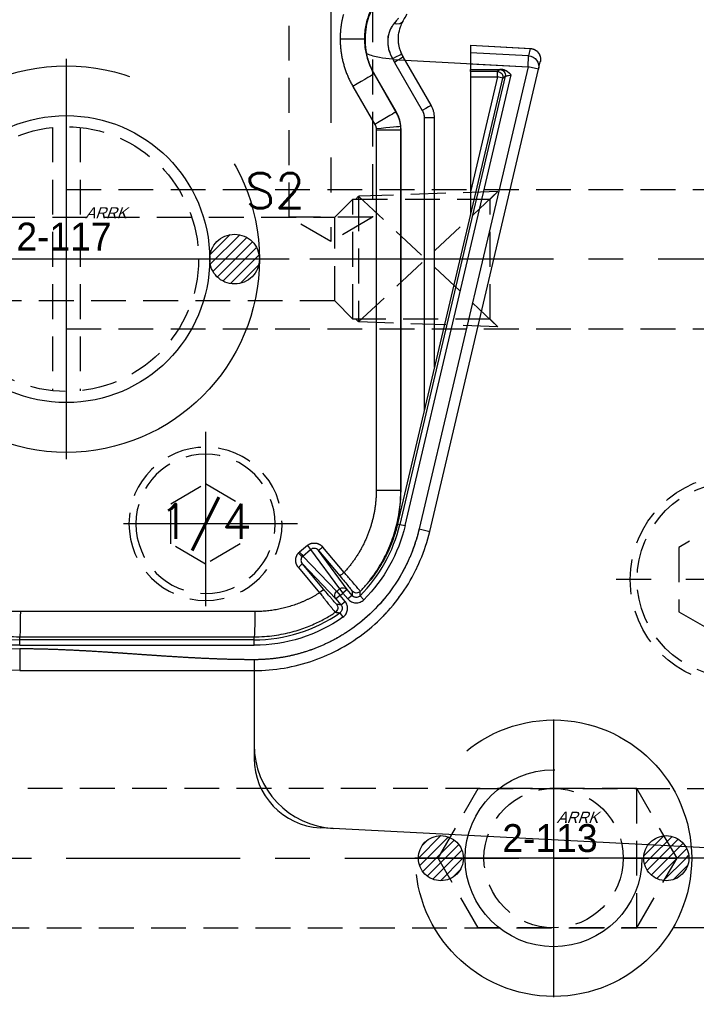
# Model space of a CAD drawing. Extents: x 2651 to 7771, y -1163 to 1075.
# Tile 348 of 490: x 5262 to 5311, y 202 to 273. Entities that reach past the tile are written whole.
import ezdxf
from ezdxf.enums import TextEntityAlignment as Align

# ---------------------------------------------------------------- set-up
doc = ezdxf.new("R2010")
doc.units = 0
doc.header["$LTSCALE"] = 10
for name, pattern in [('CENTER', [2, 1.25, -0.25, 0.25, -0.25]), ('CNSCEN', [17, 15, -1, 0, -1]), ('CNSHID', [4, 3, -1]), ('HIDDEN', [0.375, 0.25, -0.125])]:
    doc.linetypes.add(name, pattern=pattern)
doc.layers.get('0').update_dxf_attribs({"linetype": 'CONTINUOUS'})
doc.layers.get('Defpoints').update_dxf_attribs({"linetype": 'CONTINUOUS'})
for name, color, linetype in [('1', 7, 'CONTINUOUS'), ('9', 3, 'CONTINUOUS'), ('CEN', 1, 'CENTER'), ('COOL', 150, 'HIDDEN'), ('DIM', 3, 'CONTINUOUS'), ('HIDDEN', 6, 'HIDDEN'), ('TEXT', 4, 'CONTINUOUS'), ('WL1-HL', 4, 'CNSHID'), ('WOR1-CL', 1, 'CNSCEN'), ('WOR1-DL', 7, 'CONTINUOUS')]:
    doc.layers.add(name, color=color, linetype=linetype)
doc.styles.add('china', font='txt')
doc.styles.get("Standard").update_dxf_attribs({"font": 'romans.shx'})
doc.dimstyles.new('MM& INCH5', dxfattribs={"dimtxt": 5, "dimasz": 2.5, "dimexe": 1, "dimexo": 0.5, "dimtad": 0, "dimrnd": 1.38778e-17, "dimzin": 9, "dimdsep": 46, "dimtxsty": 'Standard', "dimblk": 'CLOSED', "dimcen": 0, "dimclrd": 3, "dimclre": 3, "dimclrt": 3, "dimazin": 2, "dimtfac": 0.75, "dimtofl": 0, "dimtmove": 0, "dimatfit": 3, "dimfxl": 0, "dimtolj": 1, "dimarcsym": 0})

# ---------------------------------------------------------------- blocks, each defined once
blk = doc.blocks.new('DFSF')
at = {"layer": '1', "color": 252, "linetype": 'Continuous'}
for p, q in [((1284.445, 502.801), (1286.211, 502.801)), ((1293.811, 502.347), (1298.103, 502.11)), ((1297.978, 501.579), (1293.811, 501.798)), ((1298.103, 502.11), (1297.978, 501.579)), ((1288.344, 501.117), (1290.345, 497.652)), ((1297.937, 500.804), (1297.978, 501.579)), ((1297.937, 500.804), (1290.118, 467.624)), ((1293.811, 501.02), (1297.937, 500.804)), ((1295.752, 500.455), (1293.811, 500.455)), ((1295.928, 500.594), (1295.752, 500.455)), ((1295.752, 500.066), (1295.752, 500.455)), ((1298.694, 500.626), (1297.937, 500.804)), ((1286.896, 500.305), (1286.882, 500.297)), ((1288.455, 497.573), (1286.882, 500.297)), ((1289.105, 467.862), (1296.729, 500.216)), ((1293.811, 500.066), (1295.752, 500.066)), ((1295.752, 500.066), (1293.811, 491.83)), ((1293.811, 490.136), (1296.13, 499.977)), ((1296.13, 499.977), (1295.752, 500.066)), ((1296.13, 499.977), (1296.306, 500.117)), ((1285.359, 499.39), (1286.933, 496.666)), ((1288.469, 497.577), (1288.455, 497.573)), ((1290.484, 497.134), (1290.484, 476.114)), ((1291.22, 497.134), (1290.484, 497.134)), ((1287.037, 496.278), (1287.037, 470.416)), ((1287.037, 496.278), (1288.803, 496.278)), ((1288.803, 496.278), (1288.816, 496.282)), ((1288.803, 470.416), (1288.803, 496.278)), ((1287.037, 470.416), (1288.803, 470.416)), ((1288.816, 470.416), (1288.803, 470.416)), ((1288.568, 467.989), (1288.726, 467.952)), ((1288.726, 467.952), (1289.105, 467.862)), ((1290.118, 467.624), (1290.875, 467.445)), ((1282.091, 466.441), (1281.527, 465.971)), ((1281.762, 465.679), (1282.326, 466.148)), ((1282.326, 466.148), (1284.4, 463.316)), ((1284.943, 463.274), (1282.889, 466.079)), ((1282.889, 466.079), (1284.419, 464.255)), ((1284.727, 464.505), (1283.197, 466.329)), ((1281.729, 465.117), (1284.141, 462.601)), ((1283.26, 463.293), (1281.729, 465.117)), ((1284.194, 463.143), (1281.762, 465.679)), ((1287.448, 465.159), (1287.415, 465.16)), ((1281.441, 464.868), (1282.972, 463.043)), ((1284.4, 463.316), (1284.194, 463.143)), ((1284.194, 463.143), (1284.439, 462.851)), ((1284.4, 463.316), (1284.645, 463.024)), ((1284.439, 462.851), (1284.645, 463.024)), ((1284.943, 463.274), (1284.645, 463.024)), ((1284.645, 463.024), (1285.002, 462.599)), ((1285.299, 462.849), (1284.943, 463.274)), ((1284.439, 462.851), (1284.141, 462.601)), ((1284.141, 462.601), (1284.498, 462.176)), ((1284.795, 462.426), (1284.439, 462.851)), ((1284.498, 462.176), (1284.795, 462.426)), ((1285.299, 462.849), (1285.002, 462.599)), ((1286.147, 462.549), (1285.872, 462.824)), ((1278.314, 461.696), (1261.473, 461.702)), ((1284.423, 461.608), (1284.645, 461.289)), ((1261.426, 459.67), (1261.426, 459.889)), ((1261.426, 459.889), (1278.266, 459.883)), ((1278.266, 459.67), (1261.426, 459.67)), ((1261.426, 459.281), (1261.426, 459.67)), ((1278.266, 459.67), (1278.266, 459.883)), ((1278.266, 459.281), (1278.266, 459.67)), ((1261.426, 459.281), (1278.266, 459.281)), ((1261.426, 459.017), (1261.426, 457.462)), ((1278.266, 458.24), (1278.266, 457.462))]:
    blk.add_line(p, q, dxfattribs=at)
at = {"layer": '1', "color": 7, "linetype": 'Continuous'}
for p, q in [((1293.811, 502.348), (1293.811, 502.347)), ((1293.811, 502.348), (1298.175, 502.108)), ((1293.811, 502.347), (1293.811, 501.798)), ((1290.977, 498.041), (1288.976, 501.506)), ((1298.694, 500.627), (1298.819, 501.156)), ((1290.875, 467.445), (1298.694, 500.626)), ((1293.811, 501.02), (1293.811, 500.599)), ((1293.811, 500.599), (1296.039, 500.599)), ((1293.811, 500.455), (1293.811, 500.599)), ((1293.811, 500.455), (1293.811, 500.066)), ((1288.469, 497.577), (1286.896, 500.305)), ((1296.306, 500.117), (1288.726, 467.952)), ((1293.811, 500.066), (1293.811, 491.83)), ((1291.22, 479.237), (1291.22, 497.134)), ((1288.816, 470.416), (1288.816, 496.282)), ((1293.811, 490.224), (1288.568, 467.989))]:
    blk.add_line(p, q, dxfattribs=at)
at = {"layer": '1', "color": 110, "linetype": 'Continuous'}
for p, q in [((1288.24, 501.312), (1297.937, 500.804)), ((1297.937, 500.804), (1290.118, 467.624))]:
    blk.add_line(p, q, dxfattribs=at)
at = {"layer": '1', "color": 7, "linetype": 'Continuous', "extrusion": (0, 0, -1)}
blk.add_arc((-1261.426, 483.37), 25.908, 270, 351.21206, dxfattribs=at)
at = {"layer": '1', "color": 110, "linetype": 'Continuous'}
blk.add_arc((1261.426, 483.37), 24.354, 188.78794, 270, dxfattribs=at)
at = {"layer": '1', "color": 252, "linetype": 'Continuous'}
for centre, radius, start, end in [((1261.426, 483.37), 24.354, 188.78794, 270), ((1278.266, 470.416), 10.747, 315.04992, 346.74057), ((1261.426, 483.37), 23.701, 238.10888, 270), ((1278.266, 470.416), 10.747, 270, 304.95008)]:
    blk.add_arc(centre, radius, start, end, dxfattribs=at)
at = {"layer": '1', "color": 252, "linetype": 'Continuous', "extrusion": (0, 0, -1)}
for centre, radius, start, end in [((-1278.266, 470.416), 11.135, 193.25943, 224.95008), ((-1261.426, 483.37), 24.089, 270, 301.89112), ((-1278.266, 470.416), 11.135, 235.04992, 270)]:
    blk.add_arc(centre, radius, start, end, dxfattribs=at)
for centre, major_axis, ratio, start_param, end_param in [((1288.303, 504.485), (0.673, -0.389), 0.72662, 0, 1.176287), ((1298.062, 501.335), (-0.757, 0.178), 0.998585, 1.391983, 1.7895), ((1288.168, 501.378), (0.704, 0.329), 0.022151, 0, 1.52335), ((1288.303, 501.117), (0.673, 0.389), 0.026195, 0, 1.525457), ((1295.752, 500.066), (-0.241, 0.305), 0.999778, 0.669796, 2.471797), ((1295.928, 500.206), (-0.241, 0.305), 0.999778, 0.669796, 2.471797), ((1285.312, 499.39), (1.57, 0.907), 0.013096, 0.013091, 1.548127), ((1286.885, 496.666), (1.57, 0.907), 0.013096, 0.013091, 1.548127), ((1290.304, 497.652), (0.673, 0.389), 0.026195, 0, 1.525457), ((1286.986, 496.347), (-1.806, -0.161), 0.002329, 3.154943, 4.686313), ((1282.081, 466.441), (0.249, -0.299), 0.020122, 4.729136, 6.088281), ((1281.432, 465.887), (0.292, -0.256), 0.017247, 4.732085, 6.088658), ((1281.517, 465.971), (0.249, -0.299), 0.020122, 4.729136, 6.088281), ((1283.187, 466.329), (-0.298, -0.25), 0.016825, 4.692331, 6.270093), ((1281.431, 464.868), (0.298, 0.25), 0.016834, 0.013092, 1.550746), ((1284.717, 464.505), (-0.298, -0.25), 0.016825, 4.692331, 6.270093), ((1282.962, 463.043), (-0.298, -0.25), 0.016834, 3.154684, 4.692339), ((1284.439, 462.851), (0.281, 0.269), 0.980993, 3.209101, 4.777363), ((1284.645, 463.024), (0.314, 0.23), 0.980993, 4.647415, 6.215677), ((1285.609, 463.413), (-0.388, 0.012), 0.999807, 3.871637, 5.553141), ((1283.887, 461.969), (-0.055, -0.385), 0.999807, 3.871609, 5.553169), ((1261.426, 461.702), (-0.001, -1.814), 0.026177, 4.71238, 6.270091), ((1278.266, 461.696), (-0.001, -1.814), 0.026177, 4.71238, 6.270091)]:
    blk.add_ellipse(centre, major_axis=major_axis, ratio=ratio, start_param=start_param, end_param=end_param, dxfattribs=at)
at = {"layer": '1', "color": 7, "linetype": 'Continuous', "extrusion": (0, 0, -1)}
for centre, major_axis, start_param, end_param in [((1298.062, 501.335), (-0.757, 0.178), 1.789501, 3.141593), ((1297.937, 500.804), (0.757, -0.178), 4.533576, 6.283185)]:
    blk.add_ellipse(centre, major_axis=major_axis, ratio=0.998585, start_param=start_param, end_param=end_param, dxfattribs=at)
at = {"layer": '1', "color": 7, "linetype": 'Continuous'}
for points, degree, knots in [([(1286.645, 504.75), (1286.51, 504.45), (1286.354, 504.005), (1286.202, 502.945), (1286.212, 502.335), (1286.34, 501.746)], 3, [0, 0, 0, 0, 0.5, 0.5, 1, 1, 1, 1]), ([(1288.872, 501.706), (1288.838, 501.787), (1288.77, 501.943), (1288.701, 502.181), (1288.647, 502.454), (1288.622, 502.763), (1288.645, 503.203), (1288.738, 503.575), (1288.863, 503.887), (1288.936, 504.022), (1288.976, 504.097)], 3, [0, 0, 0, 0, 0.087738, 0.170916, 0.250104, 0.374256, 0.5001, 0.749756, 0.860592, 1, 1, 1, 1]), ([(1288.976, 501.506), (1288.924, 501.605), (1288.859, 501.729), (1288.806, 501.858), (1288.796, 501.885)], 3, [0, 0, 0, 0, 0.799036, 1, 1, 1, 1]), ([(1298.394, 502.037), (1298.398, 502.036), (1298.459, 502.014), (1298.579, 501.925), (1298.726, 501.763), (1298.817, 501.553), (1298.841, 501.376), (1298.837, 501.264), (1298.83, 501.213), (1298.825, 501.184), (1298.821, 501.169), (1298.819, 501.16), (1298.818, 501.156)], 3, [0, 0, 0, 0, 0.00634, 0.177471, 0.390605, 0.609345, 0.790977, 0.860558, 0.915076, 0.937574, 0.958046, 1, 1, 1, 1]), ([(1286.34, 501.746), (1286.639, 501.634), (1286.951, 501.546), (1287.575, 501.423), (1287.89, 501.388), (1288.209, 501.378)], 3, [0, 0, 0, 0, 0.5, 0.5, 1, 1, 1, 1]), ([(1296.729, 500.216), (1296.536, 500.398), (1296.418, 500.475), (1296.228, 500.598), (1296.039, 500.599)], 2, [0, 0, 0, 0.5, 0.5, 1, 1, 1]), ([(1291.22, 497.134), (1291.217, 497.212), (1291.212, 497.368), (1291.164, 497.6), (1291.089, 497.828), (1291.015, 497.97), (1290.977, 498.041)], 3, [0, 0, 0, 0, 0.246055, 0.494738, 0.746052, 1, 1, 1, 1]), ([(1278.266, 457.462), (1279.712, 457.462), (1281.158, 457.707), (1283.889, 458.657), (1285.174, 459.363), (1287.441, 461.158), (1288.423, 462.247), (1289.974, 464.687), (1290.543, 466.038), (1290.875, 467.445)], 3, [0, 0, 0, 0, 0.25, 0.25, 0.5, 0.5, 0.75, 0.75, 1, 1, 1, 1]), ([(1287.415, 465.16), (1287.24, 464.855), (1287.055, 464.569), (1286.742, 464.114), (1286.619, 463.952), (1286.605, 463.926)], 3, [0, 0, 0, 0, 0.5, 0.5, 1, 1, 1, 1]), ([(1286.605, 463.926), (1286.631, 463.951), (1286.763, 464.114), (1287.086, 464.563), (1287.275, 464.852), (1287.451, 465.159)], 3, [0, 0, 0, 0, 0.5, 0.5, 1, 1, 1, 1]), ([(1288.599, 462.603), (1288.634, 462.657), (1288.681, 462.73), (1288.712, 462.811), (1288.719, 462.832)], 3, [0, 0, 0, 0, 0.73947, 1, 1, 1, 1]), ([(1287.737, 461.6), (1287.667, 461.522), (1287.58, 461.427), (1287.489, 461.327), (1287.453, 461.287), (1287.432, 461.263), (1287.429, 461.259), (1287.425, 461.256)], 3, [0, 0, 0, 0, 0.521177, 0.658173, 0.777145, 0.887266, 1, 1, 1, 1])]:
    blk.add_open_spline(points, degree=degree, knots=knots, dxfattribs=at)
at = {"layer": '1', "color": 252, "linetype": 'Continuous'}
for points, knots in [([(1286.211, 502.801), (1286.216, 502.966), (1286.225, 503.296), (1286.302, 503.787), (1286.421, 504.273), (1286.541, 504.585), (1286.602, 504.741)], [0, 0, 0, 0, 0.247557, 0.496742, 0.747556, 1, 1, 1, 1]), ([(1288.636, 504.275), (1288.584, 504.217), (1288.481, 504.099), (1288.361, 503.956), (1288.301, 503.884)], [0, 0, 0, 0, 0.495274, 1, 1, 1, 1]), ([(1288.301, 503.884), (1288.245, 503.809), (1288.134, 503.662), (1287.954, 503.312), (1287.825, 502.785), (1287.88, 502.18), (1288.017, 501.76), (1288.123, 501.534), (1288.183, 501.424), (1288.209, 501.378)], [0, 0, 0, 0, 0.12891, 0.250397, 0.500024, 0.749515, 0.874724, 0.946272, 1, 1, 1, 1]), ([(1286.882, 500.297), (1286.811, 500.427), (1286.67, 500.687), (1286.503, 501.098), (1286.372, 501.517), (1286.279, 501.943), (1286.222, 502.372), (1286.214, 502.659), (1286.211, 502.801)], [0, 0, 0, 0, 0.16988, 0.338473, 0.505781, 0.671805, 0.836544, 1, 1, 1, 1]), ([(1296.306, 500.116), (1296.31, 500.119), (1296.317, 500.123), (1296.366, 500.135), (1296.44, 500.151), (1296.559, 500.181), (1296.664, 500.203), (1296.729, 500.216)], [0, 0, 0, 0, 0.163627, 0.329538, 0.499351, 0.692125, 1, 1, 1, 1]), ([(1285.89, 463.145), (1286.062, 463.333), (1286.404, 463.707), (1286.863, 464.31), (1287.276, 464.937), (1287.639, 465.586), (1287.954, 466.252), (1288.219, 466.933), (1288.434, 467.623), (1288.6, 468.32), (1288.717, 469.02), (1288.789, 469.719), (1288.798, 470.185), (1288.803, 470.416)], [0, 0, 0, 0, 0.095185, 0.189515, 0.28299, 0.37561, 0.467374, 0.558283, 0.648337, 0.737535, 0.825879, 0.913367, 1, 1, 1, 1]), ([(1290.118, 467.624), (1289.962, 466.962), (1289.752, 466.316), (1289.222, 465.059), (1288.907, 464.457), (1288.178, 463.311), (1287.767, 462.77), (1286.853, 461.756), (1286.357, 461.291), (1285.292, 460.448), (1284.726, 460.072), (1283.53, 459.415), (1282.909, 459.139), (1281.626, 458.693), (1280.968, 458.524), (1279.623, 458.297), (1278.946, 458.24), (1278.266, 458.24)], [0, 0, 0, 0, 0.125, 0.125, 0.25, 0.25, 0.375, 0.375, 0.5, 0.5, 0.625, 0.625, 0.75, 0.75, 0.875, 0.875, 1, 1, 1, 1]), ([(1281.719, 465.637), (1281.659, 465.568), (1281.626, 465.476), (1281.629, 465.287), (1281.666, 465.192), (1281.729, 465.117)], [0, 0, 0, 0, 0.5, 0.5, 1, 1, 1, 1]), ([(1285.89, 463.145), (1285.888, 463.15), (1285.883, 463.16), (1285.839, 463.216), (1285.77, 463.3), (1285.674, 463.414), (1285.51, 463.607), (1285.211, 463.958), (1284.902, 464.307), (1284.727, 464.505)], [0, 0, 0, 0, 0.098627, 0.19935, 0.300898, 0.401931, 0.501145, 0.716959, 1, 1, 1, 1]), ([(1284.419, 464.255), (1284.538, 464.113), (1284.655, 463.973), (1284.87, 463.714), (1284.969, 463.594), (1285.092, 463.443), (1285.13, 463.397), (1285.194, 463.317), (1285.221, 463.283), (1285.288, 463.198), (1285.311, 463.167), (1285.311, 463.163)], [0, 0, 0, 0, 0.25, 0.25, 0.5, 0.5, 0.625, 0.625, 0.75, 0.75, 1, 1, 1, 1]), ([(1249.132, 463.369), (1249.443, 463.183), (1250.09, 462.797), (1251.134, 462.257), (1252.282, 461.732), (1253.54, 461.241), (1254.908, 460.797), (1256.387, 460.419), (1257.974, 460.127), (1259.666, 459.928), (1260.83, 459.902), (1261.426, 459.889)], [0, 0, 0, 0, 0.08396, 0.174707, 0.272242, 0.376565, 0.487676, 0.605575, 0.730262, 0.861737, 1, 1, 1, 1]), ([(1282.972, 463.043), (1283.038, 462.961), (1283.162, 462.804), (1283.332, 462.588), (1283.475, 462.41), (1283.586, 462.271), (1283.668, 462.171), (1283.724, 462.104), (1283.86, 461.938), (1284.043, 461.709), (1284.083, 461.667), (1284.103, 461.646)], [0, 0, 0, 0, 0.112506, 0.214929, 0.304287, 0.378533, 0.436458, 0.47747, 0.501348, 0.755631, 1, 1, 1, 1]), ([(1284.186, 462.219), (1284.181, 462.22), (1284.154, 462.249), (1284.058, 462.356), (1283.988, 462.436), (1283.861, 462.585), (1283.813, 462.64), (1283.714, 462.756), (1283.662, 462.817), (1283.497, 463.012), (1283.379, 463.151), (1283.26, 463.293)], [0, 0, 0, 0, 0.25, 0.25, 0.5, 0.5, 0.625, 0.625, 0.75, 0.75, 1, 1, 1, 1]), ([(1285.872, 462.824), (1285.872, 462.829), (1285.873, 462.834), (1285.874, 462.86), (1285.875, 462.88), (1285.881, 462.982), (1285.886, 463.063), (1285.89, 463.145)], [0, 0, 0, 0, 0.048161, 0.048161, 0.240806, 0.240806, 1, 1, 1, 1]), ([(1284.645, 461.289), (1284.734, 461.351), (1284.809, 461.431), (1284.92, 461.615), (1284.956, 461.718), (1284.985, 461.93), (1284.976, 462.04), (1284.916, 462.246), (1284.865, 462.343), (1284.795, 462.426)], [0, 0, 0, 0, 0.25, 0.25, 0.5, 0.5, 0.75, 0.75, 1, 1, 1, 1]), ([(1285.002, 462.599), (1285.071, 462.516), (1285.157, 462.449), (1285.35, 462.354), (1285.456, 462.327), (1285.67, 462.317), (1285.779, 462.335), (1285.978, 462.413), (1286.07, 462.473), (1286.147, 462.549)], [0, 0, 0, 0, 0.25, 0.25, 0.5, 0.5, 0.75, 0.75, 1, 1, 1, 1]), ([(1285.872, 462.824), (1285.841, 462.798), (1285.775, 462.743), (1285.647, 462.706), (1285.513, 462.711), (1285.388, 462.76), (1285.328, 462.82), (1285.299, 462.849)], [0, 0, 0, 0, 0.188766, 0.394184, 0.605819, 0.811236, 1, 1, 1, 1]), ([(1278.266, 459.883), (1278.514, 459.888), (1278.997, 459.898), (1279.7, 459.974), (1280.361, 460.086), (1280.979, 460.231), (1281.553, 460.402), (1282.082, 460.592), (1282.568, 460.796), (1283.011, 461.006), (1283.411, 461.22), (1283.772, 461.431), (1283.996, 461.576), (1284.103, 461.646)], [0, 0, 0, 0, 0.120052, 0.234278, 0.342675, 0.445245, 0.541986, 0.632898, 0.71798, 0.797231, 0.870652, 0.938242, 1, 1, 1, 1]), ([(1284.103, 461.646), (1284.108, 461.645), (1284.113, 461.645), (1284.139, 461.641), (1284.159, 461.639), (1284.261, 461.626), (1284.342, 461.617), (1284.423, 461.608)], [0, 0, 0, 0, 0.048046, 0.048046, 0.240229, 0.240229, 1, 1, 1, 1]), ([(1284.498, 462.176), (1284.521, 462.143), (1284.569, 462.073), (1284.596, 461.942), (1284.578, 461.808), (1284.519, 461.689), (1284.454, 461.634), (1284.423, 461.608)], [0, 0, 0, 0, 0.188764, 0.394181, 0.605816, 0.811234, 1, 1, 1, 1])]:
    blk.add_open_spline(points, degree=3, knots=knots, dxfattribs=at)
for points, weights in [([(1284.673, 504.55), (1284.521, 503.978), (1284.445, 503.392), (1284.445, 502.801)], [1, 0.994407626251, 0.994407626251, 1]), ([(1284.445, 502.801), (1284.445, 501.597), (1284.757, 500.433), (1285.359, 499.39)], [1, 0.977269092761, 0.977269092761, 1]), ([(1288.209, 501.378), (1288.25, 501.289), (1288.295, 501.202), (1288.344, 501.117)], [1, 0.99936792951, 0.99936792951, 1]), ([(1296.039, 500.599), (1295.968, 500.598), (1295.931, 500.597), (1295.927, 500.594)], [1, 0.977757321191, 0.977757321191, 1]), ([(1287.034, 496.347), (1287.036, 496.324), (1287.037, 496.301), (1287.037, 496.278)], [1, 0.999339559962, 0.999339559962, 1]), ([(1282.091, 466.441), (1282.441, 466.731), (1282.898, 466.685), (1283.197, 466.329)], [1, 0.805334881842, 0.805334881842, 1]), ([(1281.441, 464.868), (1281.178, 465.181), (1281.178, 465.586), (1281.442, 465.887)], [1, 0.84014668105, 0.84014668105, 1]), ([(1281.442, 465.887), (1281.468, 465.918), (1281.497, 465.945), (1281.527, 465.971)], [1, 0.998025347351, 0.998025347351, 1])]:
    blk.add_rational_spline(points, weights, degree=3, dxfattribs=at)
at = {"layer": '1', "color": 110, "linetype": 'Continuous'}
for points, degree, knots in [([(1288.636, 504.275), (1288.584, 504.216), (1288.497, 504.118), (1288.381, 503.981), (1288.321, 503.909), (1288.301, 503.884)], 3, [0, 0, 0, 0, 0.499944, 0.833015, 1, 1, 1, 1]), ([(1288.301, 503.884), (1288.246, 503.811), (1288.134, 503.665), (1287.957, 503.315), (1287.853, 502.895), (1287.857, 502.43), (1287.915, 502.077), (1288.029, 501.717), (1288.147, 501.494), (1288.209, 501.378)], 3, [0, 0, 0, 0, 0.125196, 0.250266, 0.498548, 0.618996, 0.74852, 0.867889, 1, 1, 1, 1]), ([(1290.118, 467.624), (1289.884, 466.631), (1289.487, 465.688), (1289.09, 464.745), (1288.542, 463.884), (1287.996, 463.024), (1287.31, 462.263), (1286.625, 461.503), (1285.825, 460.87), (1285.027, 460.238), (1284.128, 459.744), (1283.231, 459.251), (1282.268, 458.916), (1281.306, 458.581), (1280.295, 458.41), (1279.287, 458.24), (1278.266, 458.24)], 2, [0, 0, 0, 0.125, 0.125, 0.25, 0.25, 0.375, 0.375, 0.5, 0.5, 0.625, 0.625, 0.75, 0.75, 0.875, 0.875, 1, 1, 1]), ([(1278.266, 458.24), (1277.264, 458.24), (1276.161, 458.273), (1275.179, 458.303), (1274.056, 458.361), (1273.121, 458.41), (1271.951, 458.486), (1271.484, 458.516), (1270.899, 458.556), (1270.548, 458.58), (1269.846, 458.628), (1269.145, 458.677), (1268.794, 458.701), (1268.209, 458.741), (1267.741, 458.771), (1266.572, 458.847), (1265.636, 458.895), (1264.514, 458.954), (1263.531, 458.984), (1262.429, 459.017), (1261.426, 459.017)], 2, [0, 0, 0, 0.125, 0.125, 0.25, 0.25, 0.375, 0.375, 0.4375, 0.4375, 0.5, 0.5, 0.5625, 0.5625, 0.625, 0.625, 0.75, 0.75, 0.875, 0.875, 1, 1, 1])]:
    blk.add_open_spline(points, degree=degree, knots=knots, dxfattribs=at)
at = {"layer": '1', "color": 7, "linetype": 'Continuous'}
for points, degree in [([(1288.976, 504.097), (1289.083, 504.281), (1289.177, 504.443), (1289.256, 504.581)], 3), ([(1298.103, 502.11), (1298.104, 502.111), (1298.104, 502.111), (1298.105, 502.111)], 3), ([(1298.105, 502.111), (1298.257, 502.103), (1298.395, 502.037)], 2), ([(1289.902, 464.723), (1289.969, 464.867), (1290.037, 465.01), (1290.102, 465.155)], 3), ([(1261.426, 457.462), (1267.039, 457.462), (1272.653, 457.462), (1278.266, 457.462)], 3)]:
    blk.add_open_spline(points, degree=degree, dxfattribs=at)
for points, weights in [([(1293.811, 501.798), (1293.811, 501.775), (1293.811, 501.457), (1293.811, 501.02)], [1, 0.816916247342, 0.816916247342, 1]), ([(1286.896, 500.305), (1286.636, 500.754), (1286.45, 501.239), (1286.34, 501.746)], [1, 0.991985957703, 0.991985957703, 1]), ([(1288.976, 501.506), (1288.939, 501.571), (1288.904, 501.638), (1288.872, 501.706)], [1, 0.99936792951, 0.99936792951, 1]), ([(1288.816, 496.282), (1288.816, 496.739), (1288.698, 497.181), (1288.469, 497.577)], [1, 0.977287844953, 0.977287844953, 1]), ([(1290.345, 497.652), (1290.436, 497.494), (1290.484, 497.317), (1290.484, 497.134)], [1, 0.977283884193, 0.977283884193, 1]), ([(1286.933, 496.666), (1286.989, 496.568), (1287.023, 496.46), (1287.034, 496.347)], [1, 0.98432771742, 0.98432771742, 1]), ([(1288.803, 496.278), (1288.803, 496.355), (1288.799, 496.432), (1288.792, 496.508)], [1, 0.999339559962, 0.999339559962, 1]), ([(1293.811, 491.83), (1293.811, 490.847), (1293.811, 490.148), (1293.811, 490.136)], [1, 0.80781307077, 0.80781307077, 1]), ([(1287.037, 470.416), (1287.037, 468.199), (1286.23, 466.134), (1284.727, 464.505)], [1, 0.954284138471, 0.954284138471, 1]), ([(1287.415, 465.16), (1288.338, 466.769), (1288.816, 468.561), (1288.816, 470.416)], [1, 0.977496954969, 0.977496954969, 1]), ([(1288.568, 467.989), (1288.333, 466.995), (1287.958, 466.045), (1287.451, 465.159)], [1, 0.993066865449, 0.993066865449, 1]), ([(1281.762, 465.679), (1281.747, 465.666), (1281.732, 465.652), (1281.719, 465.637)], [1, 0.998025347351, 0.998025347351, 1]), ([(1261.473, 461.702), (1257.616, 461.704), (1253.893, 462.711), (1250.561, 464.655)], [1, 0.976916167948, 0.976916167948, 1]), ([(1282.972, 463.043), (1281.569, 462.157), (1279.974, 461.696), (1278.314, 461.696)], [1, 0.973707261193, 0.973707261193, 1])]:
    blk.add_rational_spline(points, weights, degree=3, dxfattribs=at)
at = {"layer": '1', "color": 110, "linetype": 'Continuous'}
blk.add_open_spline([(1288.209, 501.378), (1288.224, 501.345), (1288.24, 501.312)], degree=2, dxfattribs=at)
at = {"layer": '1', "color": 252, "linetype": 'Continuous'}
for points in [[(1288.792, 496.508), (1288.759, 496.882), (1288.643, 497.248), (1288.455, 497.573)], [(1282.576, 466.234), (1282.485, 466.236), (1282.395, 466.206), (1282.326, 466.148)], [(1282.889, 466.079), (1282.811, 466.173), (1282.693, 466.231), (1282.576, 466.234)], [(1285.311, 463.163), (1285.308, 463.058), (1285.304, 462.953), (1285.299, 462.849)], [(1284.498, 462.176), (1284.394, 462.19), (1284.29, 462.204), (1284.185, 462.219)], [(1287.426, 461.256), (1287.495, 461.325), (1287.563, 461.395), (1287.63, 461.465)], [(1278.266, 458.24), (1272.653, 458.24), (1267.039, 459.017), (1261.426, 459.017)]]:
    blk.add_open_spline(points, degree=3, dxfattribs=at)
blk = doc.blocks.new('*X8')
at = {"color": 0}
for p, q in [((745.423, 286.51), (747.026, 288.113)), ((745.479, 285.86), (747.676, 288.057)), ((745.698, 285.371), (748.165, 287.838)), ((769.614, 286.66), (771.046, 288.092)), ((769.624, 285.963), (771.743, 288.082)), ((769.819, 285.451), (772.255, 287.887)), ((746.025, 284.992), (748.544, 287.51)), ((746.455, 284.714), (748.822, 287.081)), ((770.129, 285.053), (772.653, 287.577)), ((770.539, 284.757), (772.949, 287.167)), ((747.01, 284.562), (748.974, 286.526)), ((771.067, 284.578), (773.128, 286.639)), ((747.817, 284.662), (748.874, 285.719)), ((771.802, 284.605), (773.101, 285.904))]:
    blk.add_line(p, q, dxfattribs=at)
blk = doc.blocks.new('117')
at = {"layer": 'WL1-HL'}
for centre, radius in [((254.95, 1693.104), 13.87), ((254.95, 1693.104), 10.3), ((242.865, 1693.104), 1.785), ((267.035, 1693.104), 1.785)]:
    blk.add_circle(centre, radius, dxfattribs=at)
at = {"layer": 'WOR1-CL'}
for p, q in [((254.95, 1707.474), (254.95, 1678.734)), ((269.32, 1693.104), (240.58, 1693.104))]:
    blk.add_line(p, q, dxfattribs=at)
at = {"layer": 'WL1-HL'}
blk.add_blockref('*X8', (-504.334, 1406.767), dxfattribs=at)
at = {"layer": '9', "style": 'china'}
blk.add_text('2-117', height=2, dxfattribs=at).set_placement((251.365, 1693.722))
at = {"layer": 'WOR1-DL', "style": 'china', "oblique": 20}
blk.add_text('ARRK', height=0.8, dxfattribs=at).set_placement((256.305, 1696.027))
blk = doc.blocks.new('*U14', base_point=(1504.618, 1808.955))
for p, q in [((1504.618, 1813.574), (1500.618, 1811.265)), ((1508.618, 1811.264), (1504.618, 1813.574)), ((1500.618, 1811.265), (1500.618, 1806.646)), ((1508.618, 1806.645), (1508.618, 1811.264)), ((1500.618, 1806.646), (1504.618, 1804.336)), ((1504.618, 1804.336), (1508.618, 1806.645))]:
    blk.add_line(p, q)
for radius in [7.5, 7]:
    blk.add_circle((1504.618, 1808.955), radius)
at = {"layer": 'CEN'}
for p, q in [((1504.618, 1817.955), (1504.618, 1799.955)), ((1495.618, 1808.955), (1513.618, 1808.955))]:
    blk.add_line(p, q, dxfattribs=at)
blk = doc.blocks.new('*X15')
at = {"color": 0}
for p, q in [((823.253, 392.625), (825.033, 394.405)), ((823.604, 393.683), (823.975, 394.055)), ((823.955, 392.62), (825.637, 394.302)), ((824.662, 392.62), (826.098, 394.056)), ((841.124, 392.818), (842.7, 394.394)), ((841.633, 392.62), (843.358, 394.345)), ((842.34, 392.62), (843.85, 394.13)), ((843.047, 392.62), (844.233, 393.806)), ((825.37, 392.62), (826.455, 393.706)), ((826.077, 392.62), (826.708, 393.251)), ((843.754, 392.62), (844.514, 393.379)), ((823.356, 392.021), (823.955, 392.62)), ((823.602, 391.56), (824.662, 392.62)), ((823.953, 391.203), (825.37, 392.62)), ((824.407, 390.951), (826.077, 392.62)), ((824.999, 390.836), (826.784, 392.62)), ((826.784, 392.62), (826.823, 392.659)), ((841.173, 392.16), (841.633, 392.62)), ((841.388, 391.668), (842.34, 392.62)), ((841.713, 391.286), (843.047, 392.62)), ((842.139, 391.005), (843.754, 392.62)), ((842.689, 390.848), (844.461, 392.62)), ((844.461, 392.62), (844.671, 392.829)), ((825.966, 391.096), (826.563, 391.692)), ((843.482, 390.933), (844.585, 392.037))]:
    blk.add_line(p, q, dxfattribs=at)
blk = doc.blocks.new('113')
at = {"layer": 'WL1-HL'}
for centre, radius in [((90.979, 1693.88), 9.92), ((90.979, 1693.88), 6.35), ((82.884, 1693.88), 1.618), ((99.073, 1693.88), 1.618)]:
    blk.add_circle(centre, radius, dxfattribs=at)
at = {"layer": 'WOR1-CL'}
for p, q in [((90.979, 1703.847), (90.979, 1683.914)), ((100.945, 1693.88), (81.012, 1693.88))]:
    blk.add_line(p, q, dxfattribs=at)
at = {"layer": 'WL1-HL', "xscale": 0.9064739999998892, "yscale": 0.9064739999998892, "zscale": 0.9064739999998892}
blk.add_blockref('*X15', (-664.992, 1337.98), dxfattribs=at)
at = {"layer": '9', "style": 'china'}
blk.add_text('2-113', height=2, dxfattribs=at).set_placement((87.3, 1694.324))
at = {"layer": 'WOR1-DL', "style": 'china', "oblique": 20}
blk.add_text('ARRK', height=0.8, dxfattribs=at).set_placement((91.201, 1696.416))
blk = doc.blocks.new('*D66')
at = {"layer": 'Defpoints', "color": 0}
for p in [(5205.684, 387.642), (5480.685, 255.642), (5500.003, 255.642)]:
    blk.add_point(p, dxfattribs=at)
at = {"layer": 'DIM', "color": 3, "lineweight": -2}
blk.add_line((5481.185, 255.642), (5500.003, 255.642), dxfattribs=at)
at = {"layer": 'DIM', "color": 3, "insert": (5523.009, 255.642), "char_height": 5, "attachment_point": 5}
blk.add_mtext('\\A1;132 [5.197]', dxfattribs=at)
blk = doc.blocks.new('_Closed')
at = {"color": 0, "linetype": 'ByBlock', "lineweight": -2}
for p, q in [((-1, 0.167), (0, 0)), ((-1, 0.167), (-1, -0.167)), ((0, 0), (-1, -0.167)), ((0, 0), (-1, 0))]:
    blk.add_line(p, q, dxfattribs=at)
blk = doc.blocks.new('*D67')
at = {"layer": 'Defpoints', "color": 0}
for p in [(5205.684, 387.642), (5480.684, 212.642), (5500.003, 212.642)]:
    blk.add_point(p, dxfattribs=at)
at = {"layer": 'DIM', "color": 3, "lineweight": -2}
blk.add_line((5481.184, 212.642), (5500.003, 212.642), dxfattribs=at)
at = {"layer": 'DIM', "color": 3, "insert": (5520.628, 212.642), "char_height": 5, "attachment_point": 5}
blk.add_mtext('\\A1;175 [6.89]', dxfattribs=at)
blk = doc.blocks.new('*D68')
at = {"layer": 'Defpoints', "color": 0}
for p in [(5205.684, 387.642), (5480.684, 182.642), (5500.003, 182.642)]:
    blk.add_point(p, dxfattribs=at)
at = {"layer": 'DIM', "color": 3, "lineweight": -2}
blk.add_line((5481.184, 182.642), (5500.003, 182.642), dxfattribs=at)
at = {"layer": 'DIM', "color": 3, "insert": (5523.366, 182.642), "char_height": 5, "attachment_point": 5}
blk.add_mtext('\\A1;205 [8.071]', dxfattribs=at)
blk = doc.blocks.new('*D69')
at = {"layer": 'Defpoints', "color": 0}
for p in [(5205.684, 387.642), (5480.684, 162.642), (5500.003, 162.642)]:
    blk.add_point(p, dxfattribs=at)
at = {"layer": 'DIM', "color": 3, "lineweight": -2}
blk.add_line((5481.184, 162.642), (5500.003, 162.642), dxfattribs=at)
at = {"layer": 'DIM', "color": 3, "insert": (5523.366, 162.642), "char_height": 5, "attachment_point": 5}
blk.add_mtext('\\A1;225 [8.858]', dxfattribs=at)
blk = doc.blocks.new('*D70')
at = {"layer": 'Defpoints', "color": 0}
for p in [(5205.684, 387.642), (5480.685, 119.642), (5500.003, 119.642)]:
    blk.add_point(p, dxfattribs=at)
at = {"layer": 'DIM', "color": 3, "lineweight": -2}
blk.add_line((5481.185, 119.642), (5500.003, 119.642), dxfattribs=at)
at = {"layer": 'DIM', "color": 3, "insert": (5525.747, 119.642), "char_height": 5, "attachment_point": 5}
blk.add_mtext('\\A1;268 [10.551]', dxfattribs=at)
blk = doc.blocks.new('*D71')
at = {"layer": 'Defpoints', "color": 0}
for p in [(5205.684, 387.642), (5480.685, 55.642), (5500.003, 55.642)]:
    blk.add_point(p, dxfattribs=at)
at = {"layer": 'DIM', "color": 3, "lineweight": -2}
blk.add_line((5481.185, 55.642), (5500.003, 55.642), dxfattribs=at)
at = {"layer": 'DIM', "color": 3, "insert": (5525.747, 55.642), "char_height": 5, "attachment_point": 5}
blk.add_mtext('\\A1;332 [13.071]', dxfattribs=at)
blk = doc.blocks.new('*D72')
at = {"layer": 'Defpoints', "color": 0}
for p in [(5205.684, 387.642), (5480.684, 12.642), (5500.003, 12.642)]:
    blk.add_point(p, dxfattribs=at)
at = {"layer": 'DIM', "color": 3, "lineweight": -2}
blk.add_line((5481.184, 12.642), (5500.003, 12.642), dxfattribs=at)
at = {"layer": 'DIM', "color": 3, "insert": (5525.747, 12.642), "char_height": 5, "attachment_point": 5}
blk.add_mtext('\\A1;375 [14.764]', dxfattribs=at)
blk = doc.blocks.new('*D73')
at = {"layer": 'Defpoints', "color": 0}
for p in [(5205.684, 387.642), (5415.212, -22.358), (5500.003, -22.358)]:
    blk.add_point(p, dxfattribs=at)
at = {"layer": 'DIM', "color": 3, "lineweight": -2}
blk.add_line((5415.712, -22.358), (5500.003, -22.358), dxfattribs=at)
at = {"layer": 'DIM', "color": 3, "insert": (5525.747, -22.358), "char_height": 5, "attachment_point": 5}
blk.add_mtext('\\A1;410 [16.142]', dxfattribs=at)
blk = doc.blocks.new('*D74')
at = {"layer": 'Defpoints', "color": 0}
for p in [(5205.684, 387.642), (5429.204, -84.358), (5500.003, -84.358)]:
    blk.add_point(p, dxfattribs=at)
at = {"layer": 'DIM', "color": 3, "lineweight": -2}
blk.add_line((5429.704, -84.358), (5500.003, -84.358), dxfattribs=at)
at = {"layer": 'DIM', "color": 3, "insert": (5525.747, -84.358), "char_height": 5, "attachment_point": 5}
blk.add_mtext('\\A1;472 [18.583]', dxfattribs=at)
blk = doc.blocks.new('*D75')
at = {"layer": 'Defpoints', "color": 0}
for p in [(5205.684, 387.642), (5478.684, -137.358), (5500.003, -137.358)]:
    blk.add_point(p, dxfattribs=at)
at = {"layer": 'DIM', "color": 3, "lineweight": -2}
blk.add_line((5479.184, -137.358), (5500.003, -137.358), dxfattribs=at)
at = {"layer": 'DIM', "color": 3, "insert": (5525.747, -137.358), "char_height": 5, "attachment_point": 5}
blk.add_mtext('\\A1;525 [20.669]', dxfattribs=at)
blk = doc.blocks.new('*D79')
at = {"layer": 'Defpoints', "color": 0}
for p in [(5205.684, 387.642), (5325.684, -12.358), (5500.003, -12.358)]:
    blk.add_point(p, dxfattribs=at)
at = {"layer": 'DIM', "color": 3, "lineweight": -2}
blk.add_line((5326.184, -12.358), (5500.003, -12.358), dxfattribs=at)
at = {"layer": 'DIM', "color": 3, "insert": (5525.747, -12.358), "char_height": 5, "attachment_point": 5}
blk.add_mtext('\\A1;400 [15.748]', dxfattribs=at)
blk = doc.blocks.new('*D80')
at = {"layer": 'Defpoints', "color": 0}
for p in [(5205.684, 387.642), (5402.684, -110.878), (5402.684, -149.784)]:
    blk.add_point(p, dxfattribs=at)
at = {"layer": 'DIM', "color": 3, "lineweight": -2}
blk.add_line((5402.684, -111.378), (5402.684, -149.784), dxfattribs=at)
at = {"layer": 'DIM', "color": 3, "insert": (5402.684, -172.79), "char_height": 5, "attachment_point": 5, "rotation": 90}
blk.add_mtext('\\A1;197 [7.756]', dxfattribs=at)
blk = doc.blocks.new('*D81')
at = {"layer": 'Defpoints', "color": 0}
for p in [(5205.684, 387.642), (5335.684, -75.038), (5335.684, -149.784)]:
    blk.add_point(p, dxfattribs=at)
at = {"layer": 'DIM', "color": 3, "lineweight": -2}
blk.add_line((5335.684, -75.538), (5335.684, -149.784), dxfattribs=at)
at = {"layer": 'DIM', "color": 3, "insert": (5335.684, -172.79), "char_height": 5, "attachment_point": 5, "rotation": 90}
blk.add_mtext('\\A1;130 [5.118]', dxfattribs=at)
blk = doc.blocks.new('*D84')
at = {"layer": 'Defpoints', "color": 0}
for p in [(5205.684, 387.642), (5358.364, -52.358), (5500.003, -52.358)]:
    blk.add_point(p, dxfattribs=at)
at = {"layer": 'DIM', "color": 3, "lineweight": -2}
blk.add_line((5358.864, -52.358), (5500.003, -52.358), dxfattribs=at)
at = {"layer": 'DIM', "color": 3, "insert": (5525.747, -52.358), "char_height": 5, "attachment_point": 5}
blk.add_mtext('\\A1;440 [17.323]', dxfattribs=at)
blk = doc.blocks.new('*U10', base_point=(1624.618, 1808.955))
for p, q in [((1624.618, 1811.842), (1622.118, 1810.399)), ((1627.118, 1810.398), (1624.618, 1811.842)), ((1622.118, 1810.399), (1622.118, 1807.512)), ((1627.118, 1807.511), (1627.118, 1810.398)), ((1622.118, 1807.512), (1624.618, 1806.068)), ((1624.618, 1806.068), (1627.118, 1807.511))]:
    blk.add_line(p, q)
for radius in [5.5, 5]:
    blk.add_circle((1624.618, 1808.955), radius)
at = {"layer": 'CEN'}
for p, q in [((1624.618, 1815.555), (1624.618, 1802.355)), ((1618.018, 1808.955), (1631.218, 1808.955))]:
    blk.add_line(p, q, dxfattribs=at)
blk = doc.blocks.new('*D301')
at = {"layer": 'Defpoints', "color": 0}
for p in [(5205.684, 387.642), (5315.684, -137.358), (5315.684, -149.784)]:
    blk.add_point(p, dxfattribs=at)
at = {"layer": 'DIM', "color": 3, "lineweight": -2}
blk.add_line((5315.684, -137.858), (5315.684, -149.784), dxfattribs=at)
at = {"layer": 'DIM', "color": 3, "insert": (5315.684, -172.79), "char_height": 5, "attachment_point": 5, "rotation": 90}
blk.add_mtext('\\A1;110 [4.331]', dxfattribs=at)

msp = doc.modelspace()

# ---------------------------------------------------------------- linework, layer by layer
for p, q in [((5279.176, 226.111), (5279.176, 219.824)), ((5325.684, 212.642), (5283.915, 214.831))]:
    msp.add_line(p, q)
for centre, radius in [((5285.176, 220.773), 6), ((5284.176, 219.824), 5)]:
    msp.add_arc(centre, radius, 180, 267)
at = {"layer": 'COOL', "color": 1, "linetype": 'CENTER'}
for p, q in [((5284.684, 337.935), (5284.684, 256.91)), ((5265.684, 267.642), (5265.684, 243.642)), ((5296.684, 255.642), (5247.952, 255.642)), ((5480.684, 255.642), (5265.685, 255.642)), ((5085.684, 212.642), (5309.55, 212.642)), ((5480.684, 212.642), (5292.39, 212.642))]:
    msp.add_line(p, q, dxfattribs=at)
at = {"layer": 'COOL'}
for p, q in [((5264.684, 265.089), (5264.684, 246.195)), ((5266.684, 265.089), (5266.684, 246.195)), ((5265.685, 260.642), (5443.09, 260.642)), ((5287.684, 258.642), (5281.684, 258.642)), ((5265.685, 250.642), (5443.09, 250.642)), ((5306.663, 207.642), (5306.663, 217.642))]:
    msp.add_line(p, q, dxfattribs=at)
for points in [[(5287.684, 326.217), (5287.684, 258.642), (5284.684, 256.91), (5281.684, 258.642), (5281.684, 326.217)], [(5296.684, 260.492), (5286.684, 260.151), (5286.475, 259.942)], [(5296.684, 250.792), (5286.684, 260.151), (5286.684, 251.133), (5296.684, 260.492)], [(5296.684, 250.792), (5296.134, 251.342), (5296.134, 259.942), (5296.684, 260.492)], [(5286.266, 251.342), (5284.966, 252.642), (5284.966, 258.642), (5286.266, 259.942)], [(5296.134, 251.342), (5286.266, 251.342), (5286.266, 259.942), (5296.134, 259.942)], [(5284.966, 252.642), (5249.684, 252.642), (5247.952, 255.642), (5249.684, 258.642), (5284.966, 258.642)], [(5296.684, 250.792), (5286.684, 251.133), (5286.475, 251.342)], [(5099.278, 207.642), (5306.663, 207.642), (5309.55, 212.642), (5306.663, 217.642), (5099.278, 217.642)], [(5443.09, 207.642), (5295.277, 207.642), (5292.39, 212.642), (5295.277, 217.642), (5443.09, 217.642)]]:
    msp.add_lwpolyline(points, dxfattribs=at)
for centre, radius in [((5265.684, 255.642), 9.5), ((5300.684, 212.642), 5)]:
    msp.add_circle(centre, radius, dxfattribs=at)

# ---------------------------------------------------------------- block references
for name, p in [('117', (5010.734, -1437.462)), ('113', (5209.705, -1481.238))]:
    msp.add_blockref(name, p, dxfattribs=at)
at = {"layer": 'DIM'}
msp.add_blockref('DFSF', (4000.91, -231.352), dxfattribs=at)
at = {"layer": 'HIDDEN', "xscale": -1}
msp.add_blockref('*U10', (5275.684, 236.642), dxfattribs=at)
at = {"layer": 'HIDDEN', "rotation": 180}
msp.add_blockref('*U14', (5313.684, 232.642), dxfattribs=at)

# ---------------------------------------------------------------- texts
at = {"layer": 'TEXT'}
for s, p in [('S2', (5280.684, 260.553)), ('1/4', (5275.684, 236.642))]:
    msp.add_text(s, height=2.5, dxfattribs=at).set_placement(p, align=Align.MIDDLE)

# ---------------------------------------------------------------- dimensions: what is measured, and where the dimension line sits
at = {"layer": 'DIM'}
for feature_location, offset, dtype, picture, middle in [((5480.685, 255.642), (19.319, 0), 0, '*D66', (5523.009, 255.642)), ((5480.684, 212.642), (19.319, 0), 0, '*D67', (5520.628, 212.642)), ((5480.684, 182.642), (19.319, 0), 0, '*D68', (5523.366, 182.642)), ((5480.684, 162.642), (19.319, 0), 0, '*D69', (5523.366, 162.642)), ((5480.685, 119.642), (19.319, 0), 0, '*D70', (5525.747, 119.642)), ((5480.685, 55.642), (19.319, 0), 0, '*D71', (5525.747, 55.642)), ((5480.684, 12.642), (19.319, 0), 0, '*D72', (5525.747, 12.642)), ((5415.212, -22.358), (84.791, 0), 0, '*D73', (5525.747, -22.358)), ((5429.204, -84.358), (70.799, 0), 0, '*D74', (5525.747, -84.358)), ((5478.684, -137.358), (21.319, 0), 0, '*D75', (5525.747, -137.358)), ((5325.684, -12.358), (174.319, 0), 0, '*D79', (5525.747, -12.358)), ((5402.684, -110.878), (0, -38.906), 1, '*D80', (5402.684, -172.79)), ((5335.684, -75.038), (0, -74.746), 1, '*D81', (5335.684, -172.79)), ((5358.364, -52.358), (141.639, 0), 0, '*D84', (5525.747, -52.358)), ((5315.684, -137.358), (0, -12.426), 1, '*D301', (5315.684, -172.79))]:
    dim = msp.add_ordinate_dim(feature_location=feature_location, offset=offset, dtype=dtype, origin=(5205.684, 387.642), dimstyle='MM& INCH5', dxfattribs=at)
    dim.commit()
    dim.dimension.update_dxf_attribs({"geometry": picture, "text_midpoint": middle})

doc.saveas('drawing.dxf')
